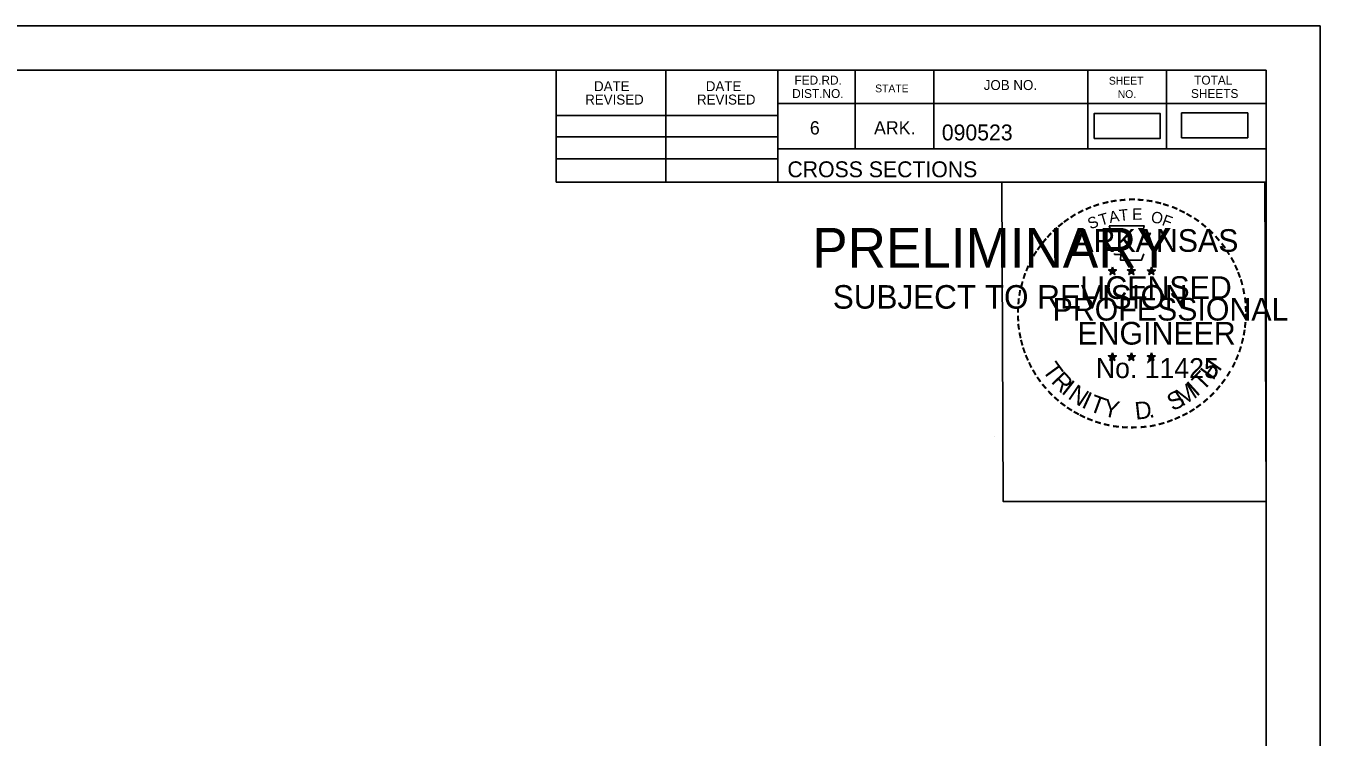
# Model space of a CAD drawing. Extents: x 1406028 to 1412453, y 321733 to 325986.
# Drawn here: x 1412339 to 1412453.2, y 322002.3 to 322065 of the extents above; entities that cross this region are included whole.
import ezdxf

# ---------------------------------------------------------------- set-up
doc = ezdxf.new("R2010")
doc.units = 0
for name, color, linetype in [('R_Alt Surface', 7, 'Continuous'), ('R_Border', 7, 'Continuous'), ('R_Border PE', 7, 'Continuous'), ('R_Border Prem', 7, 'Continuous'), ('R_Fin Surface', 7, 'Continuous'), ('R_No Plot', 7, 'Continuous')]:
    doc.layers.add(name, color=color, linetype=linetype)

msp = doc.modelspace()

# ---------------------------------------------------------------- linework, layer by layer
at = {"layer": 'R_Alt Surface'}
msp.add_lwpolyline([(1412433.22, 322055.1), (1412439.06, 322055.1), (1412439.06, 322057.29), (1412433.22, 322057.29)], close=True, dxfattribs=at)
at = {"layer": 'R_Border'}
for p, q in [((1412132.23, 322061.13), (1412448.41, 322061.13)), ((1412385.77, 322051.25), (1412385.77, 322061.13)), ((1412395.45, 322051.25), (1412395.45, 322061.13)), ((1412405.31, 322061.13), (1412405.31, 322051.25)), ((1412412.15, 322061.13), (1412412.15, 322054.19)), ((1412419.09, 322061.13), (1412419.09, 322054.19)), ((1412432.67, 322061.13), (1412432.67, 322054.19)), ((1412439.61, 322061.13), (1412439.61, 322054.19)), ((1412448.41, 321855.67), (1412448.41, 322061.13)), ((1412448.41, 322058.19), (1412405.31, 322058.19)), ((1412448.41, 322058.21), (1412448.41, 322058.21)), ((1412385.77, 322057.11), (1412405.31, 322057.11)), ((1412385.77, 322055.25), (1412405.31, 322055.25)), ((1412448.41, 322054.19), (1412405.31, 322054.19)), ((1412408.27, 322054.19), (1412448.41, 322054.19)), ((1412385.77, 322053.31), (1412405.31, 322053.31)), ((1412448.41, 322051.25), (1412385.77, 322051.25))]:
    msp.add_line(p, q, dxfattribs=at)
at = {"layer": 'R_Border PE'}
for p, q in [((1412434.5, 322043.51), (1412434.84, 322043.4)), ((1412434.5, 322043.51), (1412434.75, 322043.46)), ((1412434.5, 322043.51), (1412434.73, 322043.38)), ((1412434.63, 322043.1), (1412434.84, 322043.4)), ((1412434.63, 322043.1), (1412434.75, 322043.34)), ((1412434.63, 322043.1), (1412434.84, 322043.32)), ((1412434.84, 322043.76), (1412434.8, 322043.51)), ((1412434.84, 322043.4), (1412434.84, 322043.76)), ((1412434.84, 322043.76), (1412434.89, 322043.51)), ((1412435.19, 322043.51), (1412434.84, 322043.4)), ((1412435.06, 322043.1), (1412434.84, 322043.4)), ((1412435.06, 322043.1), (1412434.84, 322043.31)), ((1412435.19, 322043.51), (1412434.91, 322043.46)), ((1412435.06, 322043.1), (1412434.92, 322043.39)), ((1412435.19, 322043.51), (1412434.99, 322043.4)), ((1412436.17, 322043.51), (1412436.51, 322043.4)), ((1412436.17, 322043.51), (1412436.42, 322043.46)), ((1412436.17, 322043.51), (1412436.4, 322043.38)), ((1412436.3, 322043.1), (1412436.51, 322043.4)), ((1412436.3, 322043.1), (1412436.42, 322043.34)), ((1412436.3, 322043.1), (1412436.51, 322043.32)), ((1412436.51, 322043.76), (1412436.47, 322043.51)), ((1412436.51, 322043.4), (1412436.51, 322043.76)), ((1412436.51, 322043.76), (1412436.56, 322043.51)), ((1412436.86, 322043.51), (1412436.51, 322043.4)), ((1412436.73, 322043.1), (1412436.51, 322043.4)), ((1412436.73, 322043.1), (1412436.51, 322043.31)), ((1412436.86, 322043.51), (1412436.58, 322043.46)), ((1412436.73, 322043.1), (1412436.59, 322043.39)), ((1412436.86, 322043.51), (1412436.66, 322043.4)), ((1412437.93, 322043.49), (1412438.28, 322043.38)), ((1412437.93, 322043.49), (1412438.18, 322043.45)), ((1412437.93, 322043.49), (1412438.17, 322043.37)), ((1412438.06, 322043.09), (1412438.28, 322043.38)), ((1412438.06, 322043.09), (1412438.19, 322043.33)), ((1412438.28, 322043.75), (1412438.24, 322043.5)), ((1412438.28, 322043.38), (1412438.28, 322043.75)), ((1412438.28, 322043.75), (1412438.33, 322043.5)), ((1412438.63, 322043.49), (1412438.28, 322043.38)), ((1412438.49, 322043.09), (1412438.28, 322043.38)), ((1412438.63, 322043.49), (1412438.34, 322043.45)), ((1412438.49, 322043.09), (1412438.35, 322043.38)), ((1412438.63, 322043.49), (1412438.42, 322043.39)), ((1412438.06, 322043.09), (1412438.28, 322043.3)), ((1412438.49, 322043.09), (1412438.28, 322043.3)), ((1412434.49, 322035.93), (1412434.84, 322035.82)), ((1412434.49, 322035.93), (1412434.74, 322035.89)), ((1412434.49, 322035.93), (1412434.73, 322035.81)), ((1412434.62, 322035.53), (1412434.84, 322035.82)), ((1412434.62, 322035.53), (1412434.75, 322035.77)), ((1412434.62, 322035.53), (1412434.84, 322035.74)), ((1412434.84, 322036.19), (1412434.8, 322035.94)), ((1412434.84, 322035.82), (1412434.84, 322036.19)), ((1412434.84, 322036.19), (1412434.89, 322035.94)), ((1412435.19, 322035.93), (1412434.84, 322035.82)), ((1412435.05, 322035.53), (1412434.84, 322035.82)), ((1412435.05, 322035.53), (1412434.84, 322035.74)), ((1412435.19, 322035.93), (1412434.9, 322035.88)), ((1412435.05, 322035.53), (1412434.92, 322035.82)), ((1412435.19, 322035.93), (1412434.98, 322035.83)), ((1412436.16, 322035.93), (1412436.51, 322035.82)), ((1412436.16, 322035.93), (1412436.41, 322035.89)), ((1412436.16, 322035.93), (1412436.4, 322035.81)), ((1412436.29, 322035.53), (1412436.51, 322035.82)), ((1412436.29, 322035.53), (1412436.42, 322035.77)), ((1412436.29, 322035.53), (1412436.51, 322035.74)), ((1412436.51, 322036.19), (1412436.47, 322035.94)), ((1412436.51, 322035.82), (1412436.51, 322036.19)), ((1412436.51, 322036.19), (1412436.56, 322035.94)), ((1412436.86, 322035.93), (1412436.51, 322035.82)), ((1412436.72, 322035.53), (1412436.51, 322035.82)), ((1412436.72, 322035.53), (1412436.51, 322035.74)), ((1412436.86, 322035.93), (1412436.57, 322035.88)), ((1412436.72, 322035.53), (1412436.59, 322035.82)), ((1412436.86, 322035.93), (1412436.65, 322035.83)), ((1412437.93, 322035.92), (1412438.28, 322035.81)), ((1412437.93, 322035.92), (1412438.18, 322035.88)), ((1412437.93, 322035.92), (1412438.16, 322035.8)), ((1412438.06, 322035.52), (1412438.28, 322035.81)), ((1412438.06, 322035.52), (1412438.19, 322035.76)), ((1412438.06, 322035.52), (1412438.27, 322035.73)), ((1412438.28, 322036.18), (1412438.24, 322035.93)), ((1412438.49, 322035.52), (1412438.27, 322035.73)), ((1412438.28, 322035.81), (1412438.28, 322036.18)), ((1412438.28, 322036.18), (1412438.33, 322035.93)), ((1412438.62, 322035.92), (1412438.28, 322035.81)), ((1412438.49, 322035.52), (1412438.28, 322035.81)), ((1412438.62, 322035.92), (1412438.34, 322035.87)), ((1412438.49, 322035.52), (1412438.35, 322035.81)), ((1412438.62, 322035.92), (1412438.42, 322035.82))]:
    msp.add_line(p, q, dxfattribs=at)
for points in [[(1412434.54, 322047.38), (1412434.81, 322046.56)], [(1412438.05, 322046.46), (1412438.19, 322046.75), (1412437.5, 322046.72), (1412437.65, 322047.38), (1412434.54, 322047.38)], [(1412435.03, 322044.96), (1412435.03, 322044.87), (1412435.59, 322044.86), (1412435.54, 322044.38), (1412437.41, 322044.38), (1412437.61, 322044.92)], [(1412434.84, 322043.76), (1412435.06, 322043.1), (1412434.5, 322043.51), (1412435.19, 322043.51), (1412434.63, 322043.1), (1412434.84, 322043.76)], [(1412436.51, 322043.76), (1412436.73, 322043.1), (1412436.17, 322043.51), (1412436.86, 322043.51), (1412436.3, 322043.1), (1412436.51, 322043.76)], [(1412438.28, 322043.75), (1412438.49, 322043.09), (1412437.93, 322043.49), (1412438.63, 322043.49), (1412438.06, 322043.09), (1412438.28, 322043.75)], [(1412434.84, 322036.19), (1412435.05, 322035.53), (1412434.49, 322035.93), (1412435.19, 322035.93), (1412434.62, 322035.53), (1412434.84, 322036.19)], [(1412436.51, 322036.19), (1412436.72, 322035.53), (1412436.16, 322035.93), (1412436.86, 322035.93), (1412436.29, 322035.53), (1412436.51, 322036.19)], [(1412438.28, 322036.18), (1412438.49, 322035.52), (1412437.93, 322035.92), (1412438.62, 322035.92), (1412438.06, 322035.52), (1412438.28, 322036.18)]]:
    msp.add_lwpolyline(points, dxfattribs=at)
for centre, radius in [((1412434.84, 322043.39), 0.172), ((1412434.84, 322043.39), 0.145), ((1412434.84, 322043.39), 0.116), ((1412434.84, 322043.39), 0.0991), ((1412434.84, 322043.39), 0.0747), ((1412434.84, 322043.39), 0.0495), ((1412434.84, 322043.39), 0.0296), ((1412436.51, 322043.39), 0.172), ((1412436.51, 322043.39), 0.145), ((1412436.51, 322043.39), 0.116), ((1412436.51, 322043.39), 0.0991), ((1412436.51, 322043.39), 0.0747), ((1412436.51, 322043.39), 0.0495), ((1412436.51, 322043.39), 0.0296), ((1412438.28, 322043.38), 0.172), ((1412438.28, 322043.38), 0.145), ((1412438.28, 322043.38), 0.116), ((1412438.28, 322043.38), 0.0991), ((1412438.28, 322043.38), 0.0747), ((1412438.28, 322043.38), 0.0495), ((1412438.28, 322043.38), 0.0296), ((1412434.84, 322035.82), 0.172), ((1412434.84, 322035.82), 0.145), ((1412434.84, 322035.82), 0.116), ((1412434.84, 322035.82), 0.0991), ((1412434.84, 322035.82), 0.0747), ((1412434.84, 322035.82), 0.0495), ((1412434.84, 322035.82), 0.0296), ((1412436.51, 322035.82), 0.172), ((1412436.51, 322035.82), 0.145), ((1412436.51, 322035.82), 0.116), ((1412436.51, 322035.82), 0.0991), ((1412436.51, 322035.82), 0.0747), ((1412436.51, 322035.82), 0.0495), ((1412436.51, 322035.82), 0.0296), ((1412438.28, 322035.81), 0.172), ((1412438.28, 322035.81), 0.145), ((1412438.28, 322035.81), 0.116), ((1412438.28, 322035.81), 0.0991), ((1412438.28, 322035.81), 0.0747), ((1412438.28, 322035.81), 0.0495), ((1412438.28, 322035.81), 0.0296)]:
    msp.add_circle(centre, radius, dxfattribs=at)
at = {"layer": 'R_Fin Surface'}
msp.add_lwpolyline([(1412440.94, 322055.16), (1412446.78, 322055.16), (1412446.78, 322057.35), (1412440.94, 322057.35)], close=True, dxfattribs=at)
at = {"layer": 'R_No Plot'}
for p, q in [((1412119.83, 322065.03), (1412453.16, 322065.03)), ((1412424.45, 322028.8), (1412424.45, 322028.8))]:
    msp.add_line(p, q, dxfattribs=at)
for points in [[(1412119.82, 322065.03), (1412453.16, 322065.03), (1412453.16, 321851.69), (1412119.82, 321851.69)], [(1412366.15, 322061.13), (1412385.77, 322061.13), (1412385.77, 322051.25), (1412401.88, 322051.25), (1412425.08, 322051.25), (1412425.2, 322023.09), (1412448.41, 322023.09), (1412448.41, 321855.67), (1412132.23, 321855.67), (1412132.23, 322061.13)], [(1412425.08, 322051.25), (1412448.29, 322051.25), (1412448.41, 322023.09), (1412425.2, 322023.09)]]:
    msp.add_lwpolyline(points, close=True, dxfattribs=at)

# ---------------------------------------------------------------- texts
at = {"layer": 'R_Border'}
for s, height, p in [('FED.RD.', 0.782, (1412406.79, 322059.85)), ('SHEET', 0.684, (1412434.53, 322059.85)), ('TOTAL', 0.782, (1412442.05, 322059.85)), ('DATE', 0.879, (1412389.11, 322059.27)), ('DATE', 0.879, (1412398.97, 322059.27)), ('DIST.NO.', 0.782, (1412406.59, 322058.67)), ('STATE', 0.684, (1412413.91, 322059.17)), ('JOB NO.', 0.879, (1412423.49, 322059.37)), ('NO.', 0.684, (1412435.31, 322058.67)), ('SHEETS', 0.782, (1412441.77, 322058.67)), ('REVISED', 0.879, (1412388.33, 322058.09)), ('REVISED', 0.879, (1412398.19, 322058.09)), ('6', 1.17, (1412408.15, 322055.45)), ('ARK.', 1.172, (1412413.81, 322055.45)), ('090523', 1.4, (1412419.79, 322054.93)), ('CROSS SECTIONS', 1.4, (1412406.17, 322051.68))]:
    msp.add_text(s, height=height, rotation=360, dxfattribs=at).set_placement(p)
at = {"layer": 'R_Border PE'}
for s, height, rotation, p in [('-', 1.6, 24.3072, (1412432.65, 322048.24)), ('-', 1.6, 19.1761, (1412433.28, 322048.51)), ('-', 1.6, 13.6301, (1412434.03, 322048.75)), ('-', 1.6, 10.2193, (1412434.71, 322048.91)), ('-', 1.6, 5.8968, (1412435.44, 322049.02)), ('-', 1.6, 0.1862, (1412436.21, 322049.1)), ('-', 1.6, 357.743, (1412436.94, 322049.08)), ('-', 1.6, 352.1617, (1412437.68, 322049.03)), ('-', 1.6, 347.2049, (1412438.4, 322048.91)), ('-', 1.6, 342.3362, (1412439.03, 322048.76)), ('-', 1.6, 337.8551, (1412439.77, 322048.54)), ('-', 1.6, 36.2317, (1412430.84, 322047.16)), ('-', 1.6, 34.0636, (1412431.42, 322047.56)), ('-', 1.6, 28.7918, (1412432.02, 322047.93)), ('S', 1, 21.594, (1412432.89, 322047.06)), ('T', 1, 16.4036, (1412433.81, 322047.39)), ('A', 1, 11.2132, (1412434.63, 322047.64)), ('T', 1, 6.0228, (1412435.48, 322047.81)), ('E', 1, 0.8323, (1412436.59, 322047.92)), ('O', 1, 350.4515, (1412438.19, 322047.71)), ('F', 1, 340.0707, (1412439.14, 322047.48)), ('-', 1.6, 334.1211, (1412440.4, 322048.26)), ('-', 1.6, 329.6409, (1412440.98, 322047.98)), ('-', 1.6, 325.8627, (1412441.62, 322047.62)), ('-', 1.6, 48.423, (1412429.49, 322045.89)), ('-', 1.6, 42.9622, (1412429.93, 322046.37)), ('-', 1.6, 38.9507, (1412430.37, 322046.78)), ('ARKANSAS', 2, 360, (1412431.39, 322045.1)), ('-', 1.6, 320.5297, (1412442.23, 322047.19)), ('-', 1.6, 315.5786, (1412442.83, 322046.71)), ('-', 1.6, 54.2325, (1412428.67, 322044.83)), ('-', 1.6, 50.6142, (1412429.08, 322045.4)), ('-', 1.6, 309.8797, (1412443.4, 322046.16)), ('-', 1.6, 306.6522, (1412443.93, 322045.55)), ('-', 1.6, 62.8713, (1412428.03, 322043.69)), ('-', 1.6, 58.0706, (1412428.34, 322044.31)), ('-', 1.4, 303.6753, (1412444.41, 322044.99)), ('-', 1.6, 299.6684, (1412444.73, 322044.38)), ('-', 1.6, 67.7743, (1412427.77, 322043.08)), ('DWB', 0.01, 360, (1412434.83, 322043.39)), ('DWB', 0.01, 360, (1412436.5, 322043.39)), ('DWB', 0.01, 360, (1412438.27, 322043.38)), ('-', 1.6, 294.6628, (1412445.05, 322043.77)), ('-', 1.6, 290.5728, (1412445.31, 322043.19)), ('-', 1.6, 75.461, (1412427.36, 322041.74)), ('-', 1.6, 72.3945, (1412427.55, 322042.45)), ('LICENSED', 2, 360, (1412431.99, 322040.95)), ('-', 1.6, 285.1233, (1412445.55, 322042.61)), ('-', 1.6, 81.2013, (1412427.22, 322041.03)), ('PROFESSIONAL', 2, 360, (1412429.56, 322039.04)), ('-', 1.6, 280.5493, (1412445.75, 322041.87)), ('-', 1.6, 276.5962, (1412445.91, 322041.1)), ('-', 1.6, 89.0622, (1412427.12, 322039.63)), ('-', 1.6, 85.1863, (1412427.15, 322040.33)), ('-', 1.6, 274.3301, (1412445.97, 322040.38)), ('-', 1.6, 94.1959, (1412427.16, 322038.91)), ('-', 1.6, 98.9479, (1412427.23, 322038.24)), ('ENGINEER', 2, 360, (1412431.75, 322036.92)), ('-', 1.6, 263.5172, (1412445.98, 322039.08)), ('-', 1.6, 269.9407, (1412446, 322039.75)), ('-', 1.6, 101.7149, (1412427.37, 322037.51)), ('-', 1.6, 260.9953, (1412445.91, 322038.43)), ('-', 1.6, 105.4578, (1412427.53, 322036.91)), ('-', 1.6, 109.0874, (1412427.74, 322036.28)), ('-', 1.6, 252.8681, (1412445.62, 322037.03)), ('-', 1.6, 255.7626, (1412445.8, 322037.75)), ('-', 1.6, 114.0643, (1412428, 322035.69)), ('-', 1.6, 115.7289, (1412428.3, 322035.07)), ('T', 1.54, 306.0406, (1412428.6, 322034.66)), ('No. 11425', 1.757, 360, (1412433.38, 322033.97)), ('DWB', 0.01, 360, (1412434.83, 322035.82)), ('DWB', 0.01, 360, (1412436.5, 322035.82)), ('DWB', 0.01, 360, (1412438.26, 322035.81)), ('H', 1.54, 54.6088, (1412443.72, 322033.7)), ('-', 1.6, 244.6197, (1412445.14, 322035.73)), ('-', 1.6, 247.8887, (1412445.4, 322036.36)), ('-', 1.6, 120.4471, (1412428.66, 322034.48)), ('R', 1.54, 314.005, (1412429.36, 322033.61)), ('T', 1.54, 46.6444, (1412442.83, 322032.75)), ('-', 1.6, 239.0712, (1412444.74, 322034.97)), ('-', 1.6, 125.8934, (1412429.06, 322033.92)), ('-', 1.6, 130.7181, (1412429.52, 322033.37)), ('I', 1.54, 321.9694, (1412430.26, 322032.68)), ('N', 1.54, 326.5002, (1412430.83, 322032.21)), ('M', 1.54, 32.6563, (1412440.99, 322031.43)), ('I', 1.54, 42.1136, (1412442.27, 322032.28)), ('-', 1.6, 231.2538, (1412443.91, 322033.76)), ('-', 1.6, 233.8452, (1412444.34, 322034.32)), ('-', 1.6, 134.2238, (1412430.04, 322032.82)), ('-', 1.6, 138.9338, (1412430.57, 322032.36)), ('I', 1.54, 335.3603, (1412432.04, 322031.42)), ('T', 1.54, 339.8912, (1412432.7, 322031.1)), ('Y', 1.54, 347.8556, (1412433.92, 322030.65)), ('D', 1.54, 6.3969, (1412436.9, 322030.29)), ('S', 1.54, 26.9312, (1412440.15, 322031.02)), ('-', 1.6, 221.0851, (1412442.91, 322032.68)), ('-', 1.6, 225.7653, (1412443.43, 322033.19)), ('-', 1.6, 144.6463, (1412431.12, 322031.95)), ('-', 1.6, 148.0898, (1412431.68, 322031.58)), ('-', 1.6, 151.5704, (1412432.26, 322031.26)), ('-', 1.6, 154.6002, (1412432.78, 322031.01)), ('-', 1.6, 207.3568, (1412441.27, 322031.48)), ('-', 1.6, 212.2491, (1412441.83, 322031.82)), ('-', 1.6, 215.7363, (1412442.36, 322032.21)), ('-', 1.6, 158.5612, (1412433.41, 322030.76)), ('-', 1.6, 162.7983, (1412434.09, 322030.54)), ('-', 1.6, 167.5555, (1412434.81, 322030.38)), ('-', 1.6, 173.1155, (1412435.58, 322030.27)), ('-', 1.6, 176.5183, (1412436.33, 322030.22)), ('-', 1.6, 181.5918, (1412437.07, 322030.24)), ('-', 1.6, 185.8167, (1412437.88, 322030.31)), ('-', 1.6, 191.2858, (1412438.62, 322030.44)), ('.', 1.54, 13.7642, (1412438.09, 322030.42)), ('-', 1.6, 195.4743, (1412439.35, 322030.64)), ('-', 1.6, 200.7184, (1412440.02, 322030.89)), ('-', 1.6, 204.2516, (1412440.64, 322031.16))]:
    msp.add_text(s, height=height, rotation=rotation, dxfattribs=at).set_placement(p)
at = {"layer": 'R_Border Prem'}
for s, height, p in [('PRELIMINARY', 3.5, (1412408.36, 322043.71)), ('DWB', 0.01, (1412409.11, 322045.56)), ('SUBJECT TO REVISION', 2.0751, (1412410.17, 322040.09))]:
    msp.add_text(s, height=height, rotation=360, dxfattribs=at).set_placement(p)

doc.saveas('drawing.dxf')
